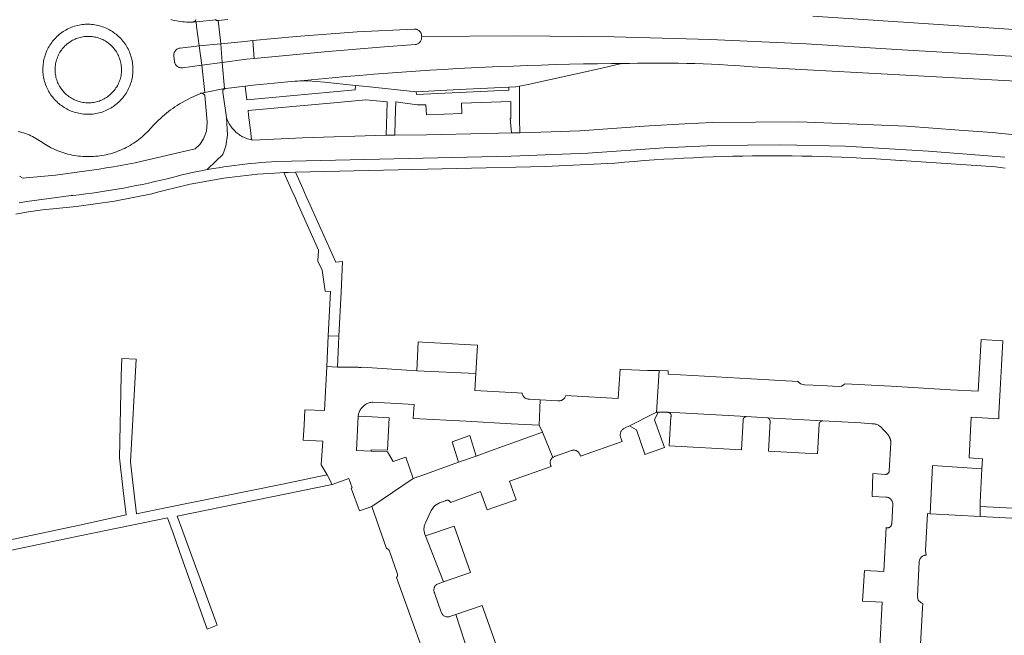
# Model space of a CAD drawing. Extents: x 146402 to 164798, y 455483 to 464134.
# Tile 297 of 575: x 158072 to 158214, y 460390 to 460479. Entities that reach past the tile are written whole.
import ezdxf

# ---------------------------------------------------------------- set-up
doc = ezdxf.new("R2010")
doc.units = 0
doc.header["$LTSCALE"] = 0.2
for name, color, linetype, lineweight in [('B-XX-VH-VERHARDING_ASFALT-GV', 252, 'CONTINUOUS', 18), ('B-XX-VH-VERHARDING_BETONSTRAATSTEEN-GV', 252, 'CONTINUOUS', 18), ('B-XX-VH-VERHARDING_STRAATBAKSTEEN-GV', 252, 'CONTINUOUS', 18), ('B-XX-VH-VERHARDING_TEGEL-GV', 252, 'CONTINUOUS', 18)]:
    doc.layers.add(name, color=color, linetype=linetype, lineweight=lineweight)

msp = doc.modelspace()

# ---------------------------------------------------------------- linework, layer by layer
at = {"layer": 'B-XX-VH-VERHARDING_ASFALT-GV'}
for points in [[(158236.15, 460476.08), (158186.199, 460479.408)], [(158071.786, 460462.811), (158072.057, 460462.745), (158072.325, 460462.67), (158072.591, 460462.588), (158072.855, 460462.499), (158073.116, 460462.401), (158073.374, 460462.297), (158073.629, 460462.185), (158073.881, 460462.065), (158074.129, 460461.939), (158074.374, 460461.805), (158074.614, 460461.665), (158074.85, 460461.517), (158075.082, 460461.363), (158075.31, 460461.203), (158075.481, 460461.075), (158076.471, 460460.502), (158077.512, 460460.026), (158077.8, 460459.915), (158078.091, 460459.812), (158078.384, 460459.716), (158078.68, 460459.628), (158078.978, 460459.548), (158079.278, 460459.475), (158079.579, 460459.411), (158079.883, 460459.354), (158080.187, 460459.304), (158080.493, 460459.263), (158080.8, 460459.23), (158081.107, 460459.205), (158081.415, 460459.188), (158081.724, 460459.178), (158082.032, 460459.177), (158082.341, 460459.184), (158082.649, 460459.198), (158082.957, 460459.221), (158083.264, 460459.252), (158083.57, 460459.291), (158083.875, 460459.337), (158084.179, 460459.391), (158084.481, 460459.454), (158084.781, 460459.524), (158085.08, 460459.602), (158085.376, 460459.687), (158085.67, 460459.78), (158085.962, 460459.881), (158086.251, 460459.99), (158086.537, 460460.106), (158086.82, 460460.229), (158087.099, 460460.359), (158087.376, 460460.497), (158087.648, 460460.642), (158087.917, 460460.793), (158088.181, 460460.952), (158088.442, 460461.118), (158088.698, 460461.29), (158088.949, 460461.469), (158089.196, 460461.654), (158089.438, 460461.845), (158089.675, 460462.043), (158089.906, 460462.247), (158090.012, 460462.344), (158090.492, 460462.815), (158090.945, 460463.312), (158091.2, 460463.596), (158091.461, 460463.875), (158091.728, 460464.148), (158092.001, 460464.415), (158092.279, 460464.677), (158092.562, 460464.933), (158092.851, 460465.182), (158093.145, 460465.426), (158093.444, 460465.663), (158093.748, 460465.894), (158094.057, 460466.119), (158094.37, 460466.337), (158094.688, 460466.549), (158095.01, 460466.754), (158095.303, 460466.932), (158096.647, 460467.657), (158098.047, 460468.267), (158098.105, 460468.286), (158098.166, 460468.297), (158098.213, 460468.3), (158098.694, 460468.395), (158098.227, 460472.321), (158095.45, 460471.959), (158095.36, 460471.952), (158095.27, 460471.954), (158095.181, 460471.963), (158095.093, 460471.98), (158095.006, 460472.006), (158094.922, 460472.038), (158094.842, 460472.078), (158094.765, 460472.125), (158094.693, 460472.179), (158094.625, 460472.238), (158094.564, 460472.304), (158094.508, 460472.375), (158094.459, 460472.45), (158094.417, 460472.529), (158094.382, 460472.612), (158094.354, 460472.698), (158094.334, 460472.786), (158094.325, 460472.85), (158094.225, 460473.699), (158094.219, 460473.788), (158094.222, 460473.877), (158094.232, 460473.965), (158094.25, 460474.052), (158094.276, 460474.137), (158094.309, 460474.219), (158094.35, 460474.298), (158094.398, 460474.374), (158094.452, 460474.444), (158094.512, 460474.509), (158094.578, 460474.569), (158094.649, 460474.622), (158094.725, 460474.669), (158094.804, 460474.709), (158094.887, 460474.742), (158094.972, 460474.767), (158095.059, 460474.784), (158095.114, 460474.791), (158097.861, 460475.13), (158097.503, 460477.88), (158097.411, 460478.589), (158097.062, 460478.558), (158097.001, 460478.544), (158096.938, 460478.538), (158096.929, 460478.538), (158096.64, 460478.53), (158096.351, 460478.53), (158096.062, 460478.537), (158095.774, 460478.553), (158095.486, 460478.577), (158095.198, 460478.608), (158094.912, 460478.648), (158094.627, 460478.696), (158094.344, 460478.751), (158094.062, 460478.814), (158093.782, 460478.885)], [(158097.398, 460478.902), (158097.378, 460478.843), (158097.35, 460478.786), (158097.316, 460478.734), (158097.275, 460478.686), (158097.228, 460478.644), (158097.177, 460478.609), (158097.121, 460478.58), (158097.062, 460478.558), (158097.411, 460478.589), (158100.256, 460478.839), (158100.205, 460478.877), (158100.16, 460478.92)], [(158101.993, 460478.917), (158100.621, 460478.766), (158100.709, 460477.958), (158100.983, 460475.429), (158104.441, 460475.76), (158105.571, 460475.868), (158111.822, 460476.467), (158120.6, 460477.13), (158128.794, 460477.531), (158128.878, 460477.534), (158128.967, 460477.529), (158129.057, 460477.517), (158129.144, 460477.496), (158129.23, 460477.468), (158129.313, 460477.432), (158129.392, 460477.389), (158129.467, 460477.34), (158129.537, 460477.284), (158129.602, 460477.222), (158129.662, 460477.154), (158129.715, 460477.081), (158129.762, 460477.004), (158129.801, 460476.923), (158129.833, 460476.839), (158129.858, 460476.752), (158129.874, 460476.664), (158129.883, 460476.574), (158129.884, 460476.484), (158129.887, 460476.461), (158143.743, 460476.558), (158157.587, 460476.412), (158171.427, 460476.025), (158185.257, 460475.397), (158199.075, 460474.527), (158268.141, 460470.517)], [(158268.141, 460470.517), (158199.075, 460474.527), (158185.257, 460475.397), (158171.427, 460476.025), (158157.587, 460476.412), (158143.743, 460476.558), (158129.887, 460476.461), (158129.889, 460476.438), (158129.894, 460476.346), (158129.89, 460476.254), (158129.878, 460476.163), (158129.858, 460476.073), (158129.831, 460475.985), (158129.796, 460475.9), (158129.754, 460475.818), (158129.705, 460475.74), (158129.649, 460475.667), (158129.588, 460475.599), (158129.52, 460475.536), (158129.448, 460475.48), (158129.37, 460475.43), (158129.289, 460475.387), (158129.204, 460475.352), (158129.117, 460475.323), (158129.027, 460475.303), (158128.936, 460475.29), (158123.941, 460474.926), (158116.438, 460474.287), (158105.797, 460473.295), (158104.694, 460473.192), (158101.184, 460472.719), (158101.504, 460468.962), (158101.601, 460468.981), (158101.701, 460468.989), (158104.475, 460469.312), (158105.65, 460469.449), (158108.653, 460469.756), (158111.659, 460470.027), (158111.997, 460470.048), (158112.334, 460470.076), (158112.977, 460470.14), (158114.983, 460470.334), (158116.988, 460470.52), (158118.995, 460470.698), (158121.002, 460470.868), (158123.01, 460471.03), (158125.018, 460471.185), (158127.027, 460471.331), (158129.037, 460471.469), (158131.047, 460471.6), (158133.058, 460471.722), (158135.069, 460471.836), (158137.081, 460471.942), (158139.093, 460472.041), (158141.105, 460472.131), (158143.118, 460472.213), (158145.131, 460472.288), (158147.144, 460472.354), (158149.158, 460472.412), (158151.171, 460472.463), (158153.185, 460472.505), (158155.199, 460472.539), (158157.214, 460472.566), (158159.228, 460472.584), (158159.83, 460472.6), (158160.976, 460472.622), (158162.156, 460472.637), (158163.336, 460472.643), (158164.516, 460472.642), (158165.696, 460472.633), (158166.876, 460472.615), (158168.055, 460472.59), (158169.235, 460472.557), (158170.414, 460472.516), (158171.593, 460472.466), (158172.771, 460472.409), (158173.95, 460472.344), (158175.127, 460472.271), (158176.304, 460472.189), (158177.481, 460472.1), (158230.55, 460469.24)], [(158071.939, 460452.545), (158073.069, 460452.721), (158076.257, 460453.173), (158079.454, 460453.562), (158079.699, 460453.589), (158080.613, 460453.695), (158081.526, 460453.809), (158082.438, 460453.931), (158083.349, 460454.06), (158084.259, 460454.198), (158085.167, 460454.343), (158086.075, 460454.497), (158086.981, 460454.658), (158087.885, 460454.827), (158088.788, 460455.004), (158089.689, 460455.189), (158090.589, 460455.382), (158091.487, 460455.582), (158092.383, 460455.791), (158093.278, 460456.006), (158094.17, 460456.23), (158095.061, 460456.462), (158095.363, 460456.534), (158096.112, 460456.709), (158096.863, 460456.875), (158097.616, 460457.034), (158098.371, 460457.184), (158099.021, 460457.308), (158100.331, 460458.55), (158101.248, 460459.467), (158101.706, 460460.671), (158101.936, 460462.333), (158101.807, 460464.786), (158101.255, 460468.456), (158101.293, 460468.747), (158101.505, 460468.95), (158101.601, 460468.981), (158101.504, 460468.962), (158098.694, 460468.395), (158098.213, 460468.3), (158098.227, 460468.3), (158098.288, 460468.295), (158098.348, 460468.282), (158098.406, 460468.262), (158098.46, 460468.234), (158098.511, 460468.199), (158098.557, 460468.158), (158098.597, 460468.112), (158098.63, 460468.06), (158098.657, 460468.005), (158098.672, 460467.96), (158099.009, 460464.169), (158099.017, 460464.073), (158098.9, 460462.864), (158098.478, 460461.725), (158097.961, 460460.943), (158097.299, 460460.278), (158089.676, 460458.506), (158088.642, 460458.298), (158087.606, 460458.098), (158086.569, 460457.906), (158085.53, 460457.721), (158084.49, 460457.545), (158083.449, 460457.376), (158082.406, 460457.215), (158081.362, 460457.063), (158080.317, 460456.918), (158079.272, 460456.781), (158078.225, 460456.652), (158077.177, 460456.53), (158076.128, 460456.417), (158075.078, 460456.312), (158074.028, 460456.215), (158072.977, 460456.126), (158072.514, 460456.089), (158072.011, 460456.373)], [(158214.841, 460462.354), (158213.431, 460462.513), (158212.017, 460462.642), (158207.264, 460462.992), (158199.7, 460463.55), (158184.183, 460464.207), (158171.71, 460464.1), (158167.79, 460463.895), (158162.642, 460463.625), (158152.674, 460462.912), (158148.553, 460462.736), (158144.036, 460462.621), (158142.825, 460462.59), (158139.091, 460462.499), (158130.587, 460462.293), (158126.03, 460462.25), (158124.787, 460462.252), (158112.724, 460461.861), (158105.6, 460461.562), (158105.499, 460461.578), (158105.398, 460461.596), (158105.212, 460461.636), (158105.024, 460461.684), (158104.838, 460461.74), (158104.655, 460461.804), (158104.474, 460461.875), (158104.297, 460461.954), (158104.123, 460462.039), (158103.953, 460462.132), (158103.786, 460462.232), (158103.624, 460462.339), (158103.466, 460462.452), (158103.314, 460462.571), (158103.166, 460462.697), (158103.024, 460462.829), (158102.887, 460462.966), (158102.756, 460463.109), (158102.631, 460463.258), (158102.512, 460463.411), (158102.399, 460463.569), (158102.294, 460463.732), (158102.195, 460463.899), (158102.103, 460464.069), (158102.018, 460464.244), (158101.94, 460464.422), (158101.87, 460464.602), (158101.807, 460464.786), (158101.936, 460462.333), (158101.706, 460460.671), (158101.248, 460459.467), (158100.331, 460458.55), (158099.021, 460457.308), (158099.127, 460457.327), (158099.884, 460457.462), (158100.643, 460457.589), (158101.403, 460457.709), (158102.165, 460457.82), (158102.927, 460457.923), (158103.691, 460458.019), (158104.455, 460458.106), (158105.22, 460458.186), (158105.986, 460458.257), (158106.753, 460458.321), (158107.521, 460458.377), (158108.289, 460458.424), (158109.057, 460458.464), (158142.781, 460459.261), (158153.803, 460459.657), (158164.814, 460460.458), (158172.017, 460460.782), (158181.578, 460460.891), (158190.857, 460460.663), (158202.846, 460459.981), (158213.857, 460459.112)], [(158137.257, 460385.785), (158134.801, 460393.283), (158133.967, 460393.003), (158133.929, 460392.991), (158133.843, 460392.969), (158133.755, 460392.955), (158133.667, 460392.949), (158133.578, 460392.951), (158133.49, 460392.961), (158133.403, 460392.979), (158133.318, 460393.004), (158133.236, 460393.038), (158133.157, 460393.078), (158133.082, 460393.125), (158133.012, 460393.179), (158132.946, 460393.239), (158132.887, 460393.305), (158132.833, 460393.376), (158132.786, 460393.451), (158132.747, 460393.53), (158132.714, 460393.613), (158131.741, 460396.429), (158131.734, 460396.444), (158131.702, 460396.524), (158131.677, 460396.607), (158131.66, 460396.691), (158131.65, 460396.777), (158131.649, 460396.864), (158131.656, 460396.95), (158131.671, 460397.035), (158131.693, 460397.119), (158131.723, 460397.199), (158131.761, 460397.277), (158131.805, 460397.352), (158131.856, 460397.421), (158131.914, 460397.486), (158131.977, 460397.545), (158132.045, 460397.598), (158132.118, 460397.644), (158132.195, 460397.684), (158132.275, 460397.716), (158133.025, 460397.978), (158130.466, 460404.602), (158130.458, 460404.618), (158130.402, 460404.735), (158130.354, 460404.855), (158130.313, 460404.978), (158130.279, 460405.104), (158130.254, 460405.231), (158130.236, 460405.359), (158130.227, 460405.488), (158130.225, 460405.618), (158130.231, 460405.747), (158130.246, 460405.876), (158130.268, 460406.004), (158130.298, 460406.13), (158130.336, 460406.254), (158130.381, 460406.376), (158130.434, 460406.494), (158131.283, 460408.254), (158131.749, 460408.932), (158132.44, 460409.379), (158133.308, 460409.669), (158133.33, 460409.681), (158133.387, 460409.708), (158133.448, 460409.728), (158133.511, 460409.74), (158133.574, 460409.744), (158133.638, 460409.739), (158133.7, 460409.727), (158133.761, 460409.707), (158133.818, 460409.68), (158133.872, 460409.646), (158133.921, 460409.605), (158133.965, 460409.559), (158134.002, 460409.507), (158134.033, 460409.451), (158134.056, 460409.392), (158134.196, 460409.444), (158138.372, 460410.985), (158139.31, 460408.34), (158141.4, 460409.08), (158143.48, 460409.82), (158142.56, 460412.47), (158148.545, 460414.611), (158148.52, 460414.65), (158148.479, 460414.727), (158148.445, 460414.807), (158148.418, 460414.89), (158148.399, 460414.976), (158148.387, 460415.062), (158148.384, 460415.15), (158148.389, 460415.237), (158148.401, 460415.324), (158148.422, 460415.409), (158148.45, 460415.491), (158148.486, 460415.571), (158148.528, 460415.648), (158148.578, 460415.72), (158148.634, 460415.787), (158148.696, 460415.849), (158148.763, 460415.905), (158147.28, 460419.52), (158139.82, 460416.85), (158137.738, 460416.104), (158135.194, 460415.193), (158130.58, 460413.54), (158128.69, 460412.89), (158122.72, 460408.83), (158124.811, 460402.808), (158124.82, 460402.807), (158124.829, 460402.806), (158124.838, 460402.804), (158124.847, 460402.803), (158124.856, 460402.801), (158124.864, 460402.799), (158124.873, 460402.797), (158124.882, 460402.795), (158124.891, 460402.792), (158124.899, 460402.79), (158124.908, 460402.787), (158124.917, 460402.784), (158124.925, 460402.781), (158124.934, 460402.778), (158124.942, 460402.775), (158124.95, 460402.771), (158124.959, 460402.768), (158124.967, 460402.764), (158124.975, 460402.76), (158124.983, 460402.756), (158124.991, 460402.752), (158124.999, 460402.748), (158125.007, 460402.743), (158125.015, 460402.739), (158125.023, 460402.734), (158125.03, 460402.729), (158125.038, 460402.724), (158125.045, 460402.719), (158125.052, 460402.714), (158125.06, 460402.709), (158125.067, 460402.703), (158125.074, 460402.698), (158125.081, 460402.692), (158125.088, 460402.686), (158125.095, 460402.68), (158125.101, 460402.674), (158125.108, 460402.668), (158125.114, 460402.661), (158125.121, 460402.655), (158125.127, 460402.648), (158125.133, 460402.642), (158125.139, 460402.635), (158125.145, 460402.628), (158125.15, 460402.621), (158125.156, 460402.614), (158125.162, 460402.607), (158125.167, 460402.6), (158125.172, 460402.592), (158125.177, 460402.585), (158125.182, 460402.577), (158125.187, 460402.57), (158125.192, 460402.562), (158125.196, 460402.554), (158125.201, 460402.546), (158125.205, 460402.538), (158125.209, 460402.53), (158125.213, 460402.522), (158125.217, 460402.514), (158125.221, 460402.506), (158125.225, 460402.498), (158125.228, 460402.489), (158125.231, 460402.481), (158125.234, 460402.472), (158125.238, 460402.464), (158125.24, 460402.455), (158125.243, 460402.447), (158125.246, 460402.438), (158125.248, 460402.429), (158125.25, 460402.42), (158125.252, 460402.412), (158125.254, 460402.403), (158125.256, 460402.394), (158126.42, 460399.126), (158126.422, 460399.115), (158126.423, 460399.105), (158126.424, 460399.094), (158126.425, 460399.084), (158126.426, 460399.073), (158126.426, 460399.063), (158126.427, 460399.052), (158126.427, 460399.041), (158126.427, 460399.031), (158126.427, 460399.02), (158126.427, 460399.01), (158126.426, 460398.999), (158126.425, 460398.988), (158126.424, 460398.978), (158126.424, 460398.967), (158126.422, 460398.957), (158126.421, 460398.946), (158126.419, 460398.936), (158126.417, 460398.925), (158126.415, 460398.915), (158126.413, 460398.904), (158126.411, 460398.894), (158126.408, 460398.884), (158126.405, 460398.874), (158126.403, 460398.863), (158126.396, 460398.843), (158126.393, 460398.833), (158126.389, 460398.823), (158126.385, 460398.813), (158126.381, 460398.803), (158126.377, 460398.793), (158126.373, 460398.784), (158126.369, 460398.774), (158126.364, 460398.765), (158126.359, 460398.755), (158126.354, 460398.746), (158126.349, 460398.736), (158126.344, 460398.727), (158126.338, 460398.718), (158126.333, 460398.709), (158126.327, 460398.7), (158126.321, 460398.691), (158126.315, 460398.683), (158126.309, 460398.674), (158126.302, 460398.666), (158126.296, 460398.657), (158126.289, 460398.649), (158126.282, 460398.641), (158126.275, 460398.633), (158126.268, 460398.625), (158128.41, 460392.65), (158129.9, 460388.52)]]:
    msp.add_lwpolyline(points, dxfattribs=at)
for points in [[(158081.705, 460478.223), (158081.932, 460478.224), (158082.159, 460478.216), (158082.386, 460478.201), (158082.613, 460478.178), (158082.838, 460478.146), (158083.062, 460478.107), (158083.284, 460478.06), (158083.505, 460478.005), (158083.724, 460477.942), (158083.94, 460477.872), (158084.154, 460477.794), (158084.365, 460477.709), (158084.572, 460477.617), (158084.777, 460477.517), (158084.977, 460477.41), (158085.174, 460477.295), (158085.367, 460477.175), (158085.555, 460477.047), (158085.739, 460476.913), (158085.919, 460476.773), (158086.093, 460476.628), (158086.263, 460476.476), (158086.427, 460476.318), (158086.585, 460476.155), (158086.738, 460475.986), (158086.884, 460475.812), (158087.024, 460475.633), (158087.158, 460475.449), (158087.285, 460475.261), (158087.406, 460475.068), (158087.52, 460474.871), (158087.626, 460474.67), (158087.726, 460474.466), (158087.819, 460474.258), (158087.903, 460474.047), (158087.981, 460473.833), (158088.051, 460473.617), (158088.113, 460473.398), (158088.168, 460473.177), (158088.215, 460472.954), (158088.254, 460472.73), (158088.285, 460472.505), (158088.308, 460472.279), (158088.323, 460472.052), (158088.33, 460471.824), (158088.329, 460471.597), (158088.32, 460471.37), (158088.303, 460471.143), (158088.278, 460470.917), (158088.246, 460470.692), (158088.205, 460470.468), (158088.157, 460470.245), (158088.1, 460470.025), (158088.036, 460469.807), (158087.965, 460469.591), (158087.885, 460469.378), (158087.799, 460469.167), (158087.705, 460468.96), (158087.604, 460468.756), (158087.495, 460468.556), (158087.38, 460468.36), (158087.258, 460468.168), (158087.129, 460467.981), (158086.994, 460467.798), (158086.852, 460467.62), (158086.705, 460467.447), (158086.551, 460467.28), (158086.391, 460467.117), (158086.226, 460466.961), (158086.055, 460466.811), (158085.88, 460466.666), (158085.699, 460466.528), (158085.513, 460466.396), (158085.323, 460466.271), (158085.129, 460466.153), (158084.931, 460466.042), (158084.729, 460465.937), (158084.523, 460465.84), (158084.314, 460465.75), (158084.102, 460465.668), (158083.887, 460465.593), (158083.67, 460465.525), (158083.451, 460465.466), (158083.229, 460465.414), (158083.006, 460465.37), (158082.782, 460465.333), (158082.556, 460465.305), (158082.329, 460465.285), (158082.102, 460465.272), (158081.875, 460465.268), (158081.647, 460465.271), (158081.42, 460465.283), (158081.194, 460465.302), (158080.968, 460465.33), (158080.743, 460465.365), (158080.52, 460465.409), (158080.298, 460465.46), (158080.078, 460465.519), (158079.861, 460465.585), (158079.646, 460465.659), (158079.434, 460465.741), (158079.224, 460465.83), (158079.018, 460465.927), (158078.816, 460466.03), (158078.617, 460466.141), (158078.422, 460466.259), (158078.232, 460466.383), (158078.046, 460466.514), (158077.931, 460466.6), (158077.871, 460466.646), (158077.694, 460466.788), (158077.522, 460466.937), (158077.355, 460467.092), (158077.194, 460467.252), (158077.038, 460467.418), (158076.889, 460467.589), (158076.745, 460467.766), (158076.608, 460467.947), (158076.477, 460468.133), (158076.353, 460468.324), (158076.236, 460468.519), (158076.125, 460468.718), (158076.022, 460468.92), (158075.926, 460469.126), (158075.837, 460469.336), (158075.756, 460469.548), (158075.682, 460469.763), (158075.615, 460469.981), (158075.557, 460470.201), (158075.506, 460470.422), (158075.463, 460470.646), (158075.428, 460470.871), (158075.401, 460471.096), (158075.381, 460471.323), (158075.37, 460471.55), (158075.367, 460471.778), (158075.372, 460472.005), (158075.384, 460472.232), (158075.405, 460472.459), (158075.434, 460472.684), (158075.47, 460472.909), (158075.515, 460473.132), (158075.567, 460473.353), (158075.627, 460473.573), (158075.695, 460473.79), (158075.77, 460474.005), (158075.853, 460474.216), (158075.943, 460474.425), (158076.04, 460474.631), (158076.145, 460474.833), (158076.257, 460475.031), (158076.375, 460475.225), (158076.501, 460475.415), (158076.632, 460475.6), (158076.771, 460475.781), (158076.915, 460475.956), (158077.066, 460476.126), (158077.223, 460476.291), (158077.385, 460476.451), (158077.553, 460476.604), (158077.726, 460476.752), (158077.904, 460476.893), (158078.087, 460477.028), (158078.275, 460477.157), (158078.467, 460477.279), (158078.663, 460477.394), (158078.863, 460477.502), (158079.067, 460477.603), (158079.274, 460477.696), (158079.485, 460477.783), (158079.698, 460477.862), (158079.914, 460477.933), (158080.133, 460477.997), (158080.353, 460478.053), (158080.575, 460478.101), (158080.799, 460478.141), (158081.024, 460478.174), (158081.25, 460478.198), (158081.477, 460478.215)], [(158100.312, 460478.808), (158100.256, 460478.839), (158097.411, 460478.589), (158097.503, 460477.88), (158097.861, 460475.13), (158100.983, 460475.429), (158100.709, 460477.958), (158100.621, 460478.766), (158100.558, 460478.758), (158100.495, 460478.759), (158100.432, 460478.767), (158100.37, 460478.784)], [(158101.184, 460472.719), (158100.983, 460475.429), (158097.861, 460475.13), (158098.227, 460472.321)], [(158101.504, 460468.962), (158101.184, 460472.719), (158098.227, 460472.321), (158098.694, 460468.395)]]:
    msp.add_lwpolyline(points, close=True, dxfattribs=at)
at = {"layer": 'B-XX-VH-VERHARDING_BETONSTRAATSTEEN-GV'}
for points in [[(158082.159, 460478.216), (158081.932, 460478.224), (158081.705, 460478.223), (158081.477, 460478.215), (158081.25, 460478.198), (158081.024, 460478.174), (158080.799, 460478.141), (158080.575, 460478.101), (158080.353, 460478.053), (158080.133, 460477.997), (158079.914, 460477.933), (158079.698, 460477.862), (158079.485, 460477.783), (158079.274, 460477.696), (158079.067, 460477.603), (158078.863, 460477.502), (158078.663, 460477.394), (158078.467, 460477.279), (158078.275, 460477.157), (158078.087, 460477.028), (158077.904, 460476.893), (158077.726, 460476.752), (158077.553, 460476.604), (158077.385, 460476.451), (158077.223, 460476.291), (158077.066, 460476.126), (158076.915, 460475.956), (158076.771, 460475.781), (158076.632, 460475.6), (158076.501, 460475.415), (158076.375, 460475.225), (158076.257, 460475.031), (158076.145, 460474.833), (158076.04, 460474.631), (158075.943, 460474.425), (158075.853, 460474.216), (158075.77, 460474.005), (158075.695, 460473.79), (158075.627, 460473.573), (158075.567, 460473.353), (158075.515, 460473.132), (158075.47, 460472.909), (158075.434, 460472.684), (158075.405, 460472.459), (158075.384, 460472.232), (158075.372, 460472.005), (158075.367, 460471.778), (158075.37, 460471.55), (158075.381, 460471.323), (158075.401, 460471.096), (158075.428, 460470.871), (158075.463, 460470.646), (158075.506, 460470.422), (158075.557, 460470.201), (158075.615, 460469.981), (158075.682, 460469.763), (158075.756, 460469.548), (158075.837, 460469.336), (158075.926, 460469.126), (158076.022, 460468.92), (158076.125, 460468.718), (158076.236, 460468.519), (158076.353, 460468.324), (158076.477, 460468.133), (158076.608, 460467.947), (158076.745, 460467.766), (158076.889, 460467.589), (158077.038, 460467.418), (158077.194, 460467.252), (158077.355, 460467.092), (158077.522, 460466.937), (158077.694, 460466.788), (158077.871, 460466.646), (158077.931, 460466.6), (158078.046, 460466.514), (158078.232, 460466.383), (158078.422, 460466.259), (158078.617, 460466.141), (158078.816, 460466.03), (158079.018, 460465.927), (158079.224, 460465.83), (158079.434, 460465.741), (158079.646, 460465.659), (158079.861, 460465.585), (158080.078, 460465.519), (158080.298, 460465.46), (158080.52, 460465.409), (158080.743, 460465.365), (158080.968, 460465.33), (158081.194, 460465.302), (158081.42, 460465.283), (158081.647, 460465.271), (158081.875, 460465.268), (158082.102, 460465.272), (158082.329, 460465.285), (158082.556, 460465.305), (158082.782, 460465.333), (158083.006, 460465.37), (158083.229, 460465.414), (158083.451, 460465.466), (158083.67, 460465.525), (158083.887, 460465.593), (158084.102, 460465.668), (158084.314, 460465.75), (158084.523, 460465.84), (158084.729, 460465.937), (158084.931, 460466.042), (158085.129, 460466.153), (158085.323, 460466.271), (158085.513, 460466.396), (158085.699, 460466.528), (158085.88, 460466.666), (158086.055, 460466.811), (158086.226, 460466.961), (158086.391, 460467.117), (158086.551, 460467.28), (158086.705, 460467.447), (158086.852, 460467.62), (158086.994, 460467.798), (158087.129, 460467.981), (158087.258, 460468.168), (158087.38, 460468.36), (158087.495, 460468.556), (158087.604, 460468.756), (158087.705, 460468.96), (158087.799, 460469.167), (158087.885, 460469.378), (158087.965, 460469.591), (158088.036, 460469.807), (158088.1, 460470.025), (158088.157, 460470.245), (158088.205, 460470.468), (158088.246, 460470.692), (158088.278, 460470.917), (158088.303, 460471.143), (158088.32, 460471.37), (158088.329, 460471.597), (158088.33, 460471.824), (158088.323, 460472.052), (158088.308, 460472.279), (158088.285, 460472.505), (158088.254, 460472.73), (158088.215, 460472.954), (158088.168, 460473.177), (158088.113, 460473.398), (158088.051, 460473.617), (158087.981, 460473.833), (158087.903, 460474.047), (158087.819, 460474.258), (158087.726, 460474.466), (158087.626, 460474.67), (158087.52, 460474.871), (158087.406, 460475.068), (158087.285, 460475.261), (158087.158, 460475.449), (158087.024, 460475.633), (158086.884, 460475.812), (158086.738, 460475.986), (158086.585, 460476.155), (158086.427, 460476.318), (158086.263, 460476.476), (158086.093, 460476.628), (158085.919, 460476.773), (158085.739, 460476.913), (158085.555, 460477.047), (158085.367, 460477.175), (158085.174, 460477.295), (158084.977, 460477.41), (158084.777, 460477.517), (158084.572, 460477.617), (158084.365, 460477.709), (158084.154, 460477.794), (158083.94, 460477.872), (158083.724, 460477.942), (158083.505, 460478.005), (158083.284, 460478.06), (158083.062, 460478.107), (158082.838, 460478.146), (158082.613, 460478.178), (158082.386, 460478.201)], [(158081.697, 460476.481), (158081.892, 460476.485), (158082.088, 460476.482), (158082.283, 460476.47), (158082.477, 460476.451), (158082.671, 460476.423), (158082.863, 460476.388), (158083.054, 460476.345), (158083.243, 460476.294), (158083.429, 460476.236), (158083.613, 460476.169), (158083.795, 460476.096), (158083.973, 460476.015), (158084.147, 460475.927), (158084.318, 460475.831), (158084.485, 460475.729), (158084.647, 460475.62), (158084.805, 460475.505), (158084.932, 460475.402), (158085.081, 460475.275), (158085.224, 460475.142), (158085.362, 460475.004), (158085.495, 460474.86), (158085.621, 460474.71), (158085.741, 460474.556), (158085.854, 460474.397), (158085.961, 460474.233), (158086.062, 460474.065), (158086.155, 460473.894), (158086.241, 460473.718), (158086.32, 460473.539), (158086.391, 460473.357), (158086.455, 460473.172), (158086.512, 460472.985), (158086.56, 460472.796), (158086.601, 460472.605), (158086.634, 460472.412), (158086.659, 460472.218), (158086.677, 460472.023), (158086.686, 460471.828), (158086.687, 460471.632), (158086.68, 460471.437), (158086.665, 460471.242), (158086.643, 460471.048), (158086.612, 460470.855), (158086.573, 460470.663), (158086.527, 460470.473), (158086.473, 460470.285), (158086.411, 460470.1), (158086.342, 460469.917), (158086.265, 460469.737), (158086.181, 460469.56), (158086.09, 460469.387), (158085.992, 460469.218), (158085.887, 460469.053), (158085.775, 460468.893), (158085.657, 460468.737), (158085.533, 460468.586), (158085.402, 460468.44), (158085.266, 460468.3), (158085.124, 460468.166), (158084.977, 460468.037), (158084.825, 460467.915), (158084.667, 460467.799), (158084.505, 460467.689), (158084.339, 460467.586), (158084.169, 460467.49), (158083.995, 460467.401), (158083.817, 460467.32), (158083.636, 460467.245), (158083.453, 460467.178), (158083.266, 460467.119), (158083.078, 460467.067), (158082.887, 460467.023), (158082.695, 460466.987), (158082.501, 460466.959), (158082.307, 460466.939), (158082.112, 460466.926), (158081.916, 460466.922), (158081.721, 460466.926), (158081.526, 460466.937), (158081.331, 460466.957), (158081.138, 460466.984), (158080.946, 460467.02), (158080.755, 460467.063), (158080.566, 460467.114), (158080.38, 460467.173), (158080.196, 460467.239), (158080.015, 460467.313), (158079.837, 460467.394), (158079.662, 460467.483), (158079.492, 460467.578), (158079.325, 460467.68), (158079.163, 460467.789), (158079.005, 460467.905), (158078.883, 460468.001), (158078.734, 460468.128), (158078.591, 460468.26), (158078.453, 460468.399), (158078.32, 460468.543), (158078.194, 460468.692), (158078.074, 460468.846), (158077.96, 460469.005), (158077.853, 460469.169), (158077.753, 460469.337), (158077.659, 460469.509), (158077.573, 460469.684), (158077.494, 460469.863), (158077.422, 460470.045), (158077.358, 460470.23), (158077.302, 460470.417), (158077.253, 460470.606), (158077.212, 460470.797), (158077.179, 460470.99), (158077.153, 460471.184), (158077.136, 460471.379), (158077.127, 460471.574), (158077.125, 460471.77), (158077.132, 460471.965), (158077.146, 460472.16), (158077.169, 460472.354), (158077.2, 460472.547), (158077.238, 460472.739), (158077.284, 460472.929), (158077.338, 460473.117), (158077.4, 460473.303), (158077.469, 460473.486), (158077.545, 460473.666), (158077.629, 460473.842), (158077.72, 460474.015), (158077.818, 460474.185), (158077.923, 460474.35), (158078.034, 460474.51), (158078.152, 460474.666), (158078.277, 460474.817), (158078.407, 460474.963), (158078.543, 460475.103), (158078.685, 460475.238), (158078.832, 460475.367), (158078.985, 460475.489), (158079.142, 460475.606), (158079.304, 460475.715), (158079.47, 460475.818), (158079.64, 460475.915), (158079.814, 460476.004), (158079.992, 460476.086), (158080.172, 460476.16), (158080.356, 460476.227), (158080.542, 460476.287), (158080.731, 460476.339), (158080.921, 460476.383), (158081.114, 460476.419), (158081.307, 460476.448), (158081.501, 460476.468)], [(158098.227, 460472.321), (158097.861, 460475.13), (158095.114, 460474.791), (158095.059, 460474.784), (158094.972, 460474.767), (158094.887, 460474.742), (158094.804, 460474.709), (158094.725, 460474.669), (158094.649, 460474.622), (158094.578, 460474.569), (158094.512, 460474.509), (158094.452, 460474.444), (158094.398, 460474.374), (158094.35, 460474.298), (158094.309, 460474.219), (158094.276, 460474.137), (158094.25, 460474.052), (158094.232, 460473.965), (158094.222, 460473.877), (158094.219, 460473.788), (158094.225, 460473.699), (158094.325, 460472.85), (158094.334, 460472.786), (158094.354, 460472.698), (158094.382, 460472.612), (158094.417, 460472.529), (158094.459, 460472.45), (158094.508, 460472.375), (158094.564, 460472.304), (158094.625, 460472.238), (158094.693, 460472.179), (158094.765, 460472.125), (158094.842, 460472.078), (158094.922, 460472.038), (158095.006, 460472.006), (158095.093, 460471.98), (158095.181, 460471.963), (158095.27, 460471.954), (158095.36, 460471.952), (158095.45, 460471.959)], [(158158.52, 460472.511), (158159.228, 460472.584), (158157.214, 460472.566), (158155.199, 460472.539), (158153.185, 460472.505), (158151.171, 460472.463), (158149.158, 460472.412), (158147.144, 460472.354), (158145.131, 460472.288), (158143.118, 460472.213), (158141.105, 460472.131), (158139.093, 460472.041), (158137.081, 460471.942), (158135.069, 460471.836), (158133.058, 460471.722), (158131.047, 460471.6), (158129.037, 460471.469), (158127.027, 460471.331), (158125.018, 460471.185), (158123.01, 460471.03), (158121.002, 460470.868), (158118.995, 460470.698), (158116.988, 460470.52), (158114.983, 460470.334), (158112.977, 460470.14), (158112.334, 460470.076), (158113.523, 460470.094), (158114.71, 460470.009), (158115.9, 460469.89), (158120.37, 460469.42), (158121.974, 460469.246), (158129.108, 460468.506), (158129.112, 460468.506), (158135.273, 460468.813), (158142.44, 460469.16), (158143.459, 460469.227), (158143.963, 460469.339), (158144.985, 460469.522), (158155.62, 460471.87), (158157.82, 460472.379)], [(158142.449, 460468.751), (158142.44, 460469.16), (158135.273, 460468.813), (158129.112, 460468.506), (158129.126, 460468.095), (158135.276, 460468.391)], [(158130.031, 460432.504), (158129.41, 460432.55), (158129.18, 460428.35), (158137.705, 460427.959), (158137.95, 460432.05), (158136.96, 460432.11), (158133.49, 460432.307)], [(158117.755, 460428.908), (158116.23, 460428.99), (158115.92, 460422.63), (158113.07, 460422.76), (158112.96, 460420.56), (158112.85, 460418.36), (158115.67, 460418.22), (158115.45, 460414.85), (158116.267, 460413.376), (158117.03, 460412), (158119.43, 460412.88), (158119.9, 460411.54), (158119.76, 460411.48), (158120.94, 460408.21), (158122.72, 460408.83), (158128.69, 460412.89), (158127.61, 460415.94), (158125.79, 460415.31), (158124.99, 460416.68), (158122.61, 460416.78), (158120.535, 460416.88), (158120.768, 460421.85), (158120.773, 460421.897), (158120.794, 460422.029), (158120.823, 460422.16), (158120.859, 460422.289), (158120.903, 460422.416), (158120.955, 460422.54), (158121.014, 460422.66), (158121.08, 460422.777), (158121.152, 460422.889), (158121.232, 460422.997), (158121.317, 460423.101), (158121.409, 460423.198), (158121.506, 460423.291), (158121.609, 460423.377), (158121.716, 460423.457), (158121.829, 460423.53), (158121.945, 460423.597), (158122.065, 460423.656), (158122.188, 460423.708), (158122.315, 460423.753), (158122.444, 460423.79), (158122.574, 460423.82), (158122.707, 460423.841), (158122.84, 460423.855), (158128.8, 460423.52), (158128.69, 460421.52), (158136.292, 460421.104), (158142.753, 460420.751), (158146.8, 460420.53), (158146.965, 460424.209), (158145.419, 460424.303), (158145.394, 460424.301), (158145.305, 460424.297), (158145.216, 460424.302), (158145.128, 460424.315), (158145.041, 460424.335), (158144.957, 460424.363), (158144.876, 460424.399), (158144.798, 460424.442), (158144.724, 460424.491), (158144.655, 460424.547), (158144.591, 460424.609), (158144.533, 460424.677), (158144.481, 460424.749), (158144.436, 460424.826), (158144.398, 460424.907), (158144.368, 460424.99), (158144.345, 460425.076), (158144.33, 460425.164), (158143.7, 460425.2), (158137.56, 460425.55), (158137.705, 460427.959), (158129.18, 460428.35), (158121.307, 460428.887), (158121.259, 460428.874), (158121.161, 460428.856), (158121.062, 460428.847), (158120.962, 460428.845), (158120.863, 460428.851), (158120.764, 460428.865)], [(158158.96, 460428.57), (158158.45, 460428.6), (158158.18, 460424.4), (158151.41, 460424.77), (158150.627, 460424.829), (158150.608, 460424.729), (158150.5, 460424.5), (158150.484, 460424.476), (158150.431, 460424.405), (158150.372, 460424.338), (158150.306, 460424.277), (158150.236, 460424.222), (158150.161, 460424.174), (158150.082, 460424.132), (158149.999, 460424.098), (158149.914, 460424.071), (158149.826, 460424.052), (158149.738, 460424.041), (158149.649, 460424.038), (158149.559, 460424.043), (158149.471, 460424.056), (158146.965, 460424.209), (158146.8, 460420.53), (158147.28, 460419.52), (158148.763, 460415.905), (158148.835, 460415.954), (158148.911, 460415.997), (158148.991, 460416.032), (158149.074, 460416.06), (158149.159, 460416.081), (158151.448, 460416.882), (158151.508, 460416.901), (158151.594, 460416.921), (158151.681, 460416.933), (158151.769, 460416.937), (158151.857, 460416.933), (158151.945, 460416.921), (158152.031, 460416.902), (158152.114, 460416.874), (158152.195, 460416.839), (158152.273, 460416.797), (158152.346, 460416.748), (158152.415, 460416.693), (158152.478, 460416.632), (158152.535, 460416.565), (158152.586, 460416.493), (158152.631, 460416.417), (158152.668, 460416.337), (158152.698, 460416.254), (158152.72, 460416.169), (158152.735, 460416.082), (158158.76, 460418.21), (158158.561, 460418.74), (158158.535, 460418.808), (158158.509, 460418.895), (158158.49, 460418.984), (158158.48, 460419.075), (158158.477, 460419.166), (158158.483, 460419.258), (158158.496, 460419.348), (158158.517, 460419.437), (158158.546, 460419.523), (158158.582, 460419.607), (158158.626, 460419.687), (158158.676, 460419.764), (158158.733, 460419.835), (158158.796, 460419.901), (158158.865, 460419.962), (158158.938, 460420.016), (158159.016, 460420.063), (158159.098, 460420.104), (158159.183, 460420.137), (158159.822, 460420.459), (158163.52, 460422.319), (158163.619, 460422.346), (158163.718, 460422.369), (158164.097, 460428.387), (158162.39, 460428.4)], [(158122.777, 460421.728), (158120.768, 460421.85), (158120.535, 460416.88), (158122.61, 460416.78), (158122.616, 460416.979), (158124.98, 460416.92), (158125.22, 460421.58)], [(158163.39, 460421.33), (158163.917, 460422.403), (158163.817, 460422.388), (158163.718, 460422.369), (158163.619, 460422.346), (158163.52, 460422.319), (158159.822, 460420.459), (158160.83, 460419.86), (158162.01, 460416.37), (158162.022, 460416.337), (158164.85, 460417.34)], [(158176.587, 460421.767), (158165.32, 460422.391), (158165.382, 460422.386), (158165.444, 460422.372), (158165.504, 460422.351), (158165.561, 460422.323), (158165.613, 460422.287), (158165.661, 460422.246), (158165.704, 460422.198), (158165.74, 460422.146), (158165.769, 460422.089), (158165.791, 460422.03), (158165.805, 460421.968), (158165.812, 460421.905), (158165.81, 460421.841), (158165.8, 460421.778), (158165.783, 460421.717), (158165.531, 460417.553), (158175.93, 460417), (158176.175, 460421.23), (158176.174, 460421.238), (158176.174, 460421.247), (158176.173, 460421.255), (158176.172, 460421.264), (158176.172, 460421.272), (158176.172, 460421.281), (158176.172, 460421.289), (158176.172, 460421.298), (158176.173, 460421.306), (158176.173, 460421.315), (158176.174, 460421.323), (158176.174, 460421.332), (158176.175, 460421.34), (158176.177, 460421.349), (158176.178, 460421.357), (158176.179, 460421.365), (158176.181, 460421.374), (158176.182, 460421.382), (158176.184, 460421.39), (158176.186, 460421.399), (158176.188, 460421.407), (158176.19, 460421.415), (158176.192, 460421.423), (158176.195, 460421.431), (158176.198, 460421.44), (158176.201, 460421.448), (158176.203, 460421.455), (158176.206, 460421.463), (158176.21, 460421.471), (158176.213, 460421.479), (158176.216, 460421.487), (158176.22, 460421.495), (158176.224, 460421.502), (158176.228, 460421.51), (158176.232, 460421.517), (158176.236, 460421.525), (158176.24, 460421.532), (158176.244, 460421.539), (158176.249, 460421.547), (158176.253, 460421.554), (158176.258, 460421.561), (158176.263, 460421.568), (158176.268, 460421.574), (158176.273, 460421.581), (158176.278, 460421.588), (158176.284, 460421.595), (158176.289, 460421.601), (158176.295, 460421.608), (158176.301, 460421.614), (158176.306, 460421.62), (158176.312, 460421.626), (158176.318, 460421.632), (158176.324, 460421.638), (158176.33, 460421.644), (158176.337, 460421.65), (158176.343, 460421.655), (158176.35, 460421.661), (158176.356, 460421.666), (158176.363, 460421.671), (158176.37, 460421.676), (158176.377, 460421.681), (158176.384, 460421.686), (158176.391, 460421.691), (158176.398, 460421.696), (158176.405, 460421.7), (158176.412, 460421.705), (158176.42, 460421.709), (158176.427, 460421.713), (158176.434, 460421.717), (158176.442, 460421.721), (158176.45, 460421.725), (158176.457, 460421.728), (158176.465, 460421.732), (158176.473, 460421.735), (158176.481, 460421.738), (158176.489, 460421.741), (158176.497, 460421.744), (158176.505, 460421.747), (158176.513, 460421.75), (158176.521, 460421.752), (158176.529, 460421.754), (158176.537, 460421.757), (158176.545, 460421.759), (158176.554, 460421.761), (158176.562, 460421.762)], [(158187.602, 460421.161), (158179.698, 460421.606), (158179.709, 460421.6), (158179.72, 460421.594), (158179.73, 460421.587), (158179.741, 460421.58), (158179.751, 460421.574), (158179.762, 460421.567), (158179.772, 460421.559), (158179.782, 460421.552), (158179.792, 460421.544), (158179.802, 460421.537), (158179.811, 460421.529), (158179.821, 460421.521), (158179.83, 460421.512), (158179.839, 460421.504), (158179.849, 460421.495), (158179.858, 460421.487), (158179.866, 460421.478), (158179.875, 460421.469), (158179.883, 460421.46), (158179.892, 460421.45), (158179.9, 460421.441), (158179.908, 460421.431), (158179.916, 460421.422), (158179.923, 460421.412), (158179.931, 460421.402), (158179.938, 460421.392), (158179.945, 460421.381), (158179.952, 460421.371), (158179.959, 460421.36), (158179.965, 460421.35), (158179.972, 460421.339), (158179.978, 460421.328), (158179.984, 460421.317), (158179.99, 460421.306), (158179.995, 460421.295), (158180.001, 460421.284), (158180.006, 460421.273), (158180.011, 460421.261), (158180.016, 460421.249), (158180.021, 460421.238), (158180.025, 460421.226), (158180.029, 460421.214), (158180.033, 460421.203), (158180.037, 460421.191), (158180.041, 460421.179), (158180.044, 460421.167), (158180.047, 460421.155), (158180.05, 460421.143), (158180.053, 460421.13), (158180.055, 460421.118), (158180.058, 460421.106), (158180.06, 460421.094), (158180.062, 460421.081), (158180.063, 460421.069), (158180.065, 460421.056), (158180.066, 460421.044), (158179.82, 460416.79), (158186.87, 460416.41), (158187.096, 460420.673), (158187.097, 460420.682), (158187.098, 460420.691), (158187.099, 460420.7), (158187.1, 460420.709), (158187.101, 460420.718), (158187.103, 460420.727), (158187.104, 460420.736), (158187.106, 460420.745), (158187.108, 460420.754), (158187.11, 460420.763), (158187.113, 460420.772), (158187.115, 460420.781), (158187.118, 460420.79), (158187.12, 460420.799), (158187.123, 460420.807), (158187.126, 460420.816), (158187.13, 460420.824), (158187.133, 460420.833), (158187.137, 460420.841), (158187.14, 460420.85), (158187.144, 460420.858), (158187.148, 460420.866), (158187.152, 460420.875), (158187.156, 460420.883), (158187.161, 460420.891), (158187.165, 460420.899), (158187.17, 460420.907), (158187.175, 460420.914), (158187.18, 460420.922), (158187.185, 460420.93), (158187.19, 460420.937), (158187.195, 460420.945), (158187.201, 460420.952), (158187.206, 460420.959), (158187.212, 460420.966), (158187.218, 460420.973), (158187.224, 460420.981), (158187.23, 460420.987), (158187.236, 460420.994), (158187.242, 460421.001), (158187.249, 460421.007), (158187.255, 460421.014), (158187.262, 460421.02), (158187.269, 460421.026), (158187.276, 460421.032), (158187.282, 460421.038), (158187.29, 460421.044), (158187.297, 460421.05), (158187.304, 460421.055), (158187.311, 460421.061), (158187.319, 460421.066), (158187.326, 460421.071), (158187.334, 460421.076), (158187.342, 460421.081), (158187.35, 460421.086), (158187.358, 460421.09), (158187.365, 460421.095), (158187.374, 460421.099), (158187.382, 460421.104), (158187.39, 460421.108), (158187.398, 460421.111), (158187.407, 460421.115), (158187.415, 460421.119), (158187.423, 460421.122), (158187.432, 460421.126), (158187.44, 460421.129), (158187.449, 460421.132), (158187.458, 460421.135), (158187.467, 460421.137), (158187.475, 460421.14), (158187.484, 460421.142), (158187.493, 460421.145), (158187.502, 460421.147), (158187.511, 460421.149), (158187.52, 460421.151), (158187.529, 460421.152), (158187.538, 460421.154), (158187.547, 460421.155), (158187.556, 460421.156), (158187.565, 460421.157), (158187.574, 460421.158), (158187.583, 460421.159), (158187.593, 460421.159)], [(158210.552, 460414.278), (158203.408, 460414.758), (158203.105, 460407.79), (158210.269, 460407.395), (158210.27, 460408.841), (158210.27, 460409.04), (158210.292, 460409.439)], [(158136.9, 460399.32), (158134.58, 460406.03), (158130.466, 460404.602), (158133.025, 460397.978)], [(158141.226, 460387.16), (158138.61, 460394.6), (158134.801, 460393.283), (158137.257, 460385.785), (158137.82, 460385.98)]]:
    msp.add_lwpolyline(points, close=True, dxfattribs=at)
msp.add_lwpolyline([(158201.66, 460388.1), (158201.99, 460394.2), (158202.026, 460394.872), (158201.779, 460394.964), (158201.383, 460395.358), (158201.257, 460395.902), (158201.509, 460400.875), (158201.51, 460400.895), (158201.52, 460400.984), (158201.537, 460401.071), (158201.562, 460401.157), (158201.595, 460401.24), (158201.635, 460401.32), (158201.682, 460401.396), (158201.736, 460401.467), (158201.796, 460401.533), (158201.861, 460401.594), (158201.932, 460401.649), (158202.007, 460401.697), (158202.087, 460401.738), (158202.169, 460401.772), (158202.255, 460401.798), (158202.342, 460401.817), (158202.431, 460401.827), (158202.52, 460401.83), (158202.44, 460402.51), (158202.73, 460407.81), (158203.105, 460407.79), (158203.408, 460414.758), (158210.552, 460414.278), (158210.63, 460415.7), (158208.7, 460415.83), (158209, 460421.69), (158212.98, 460421.43), (158212.992, 460422.19), (158213.181, 460425.649), (158213.37, 460429.12), (158213.54, 460432.68), (158210.41, 460432.88), (158210.01, 460425.43), (158206.03, 460425.64), (158197.5, 460426.13), (158191.81, 460426.44), (158190.776, 460426.496), (158190.712, 460426.389), (158190.318, 460426.137), (158189.85, 460426.121), (158187.439, 460426.241), (158184.98, 460426.364), (158184.444, 460426.468), (158184.049, 460426.845), (158183.24, 460426.89), (158177.34, 460427.22), (158168.95, 460427.68), (158165.372, 460427.881), (158165.399, 460428.377), (158164.097, 460428.387), (158163.718, 460422.369), (158163.817, 460422.388), (158163.917, 460422.403), (158164.098, 460422.418), (158164.28, 460422.42), (158164.99, 460422.4), (158165.32, 460422.391), (158176.587, 460421.767), (158179.698, 460421.606), (158187.602, 460421.161), (158187.62, 460421.16), (158193.09, 460420.86), (158194.703, 460420.744), (158194.712, 460420.744), (158194.834, 460420.744), (158194.955, 460420.735), (158195.076, 460420.718), (158195.195, 460420.694), (158195.312, 460420.661), (158195.427, 460420.621), (158195.539, 460420.574), (158195.647, 460420.519), (158195.752, 460420.457), (158195.852, 460420.389), (158195.948, 460420.314), (158196.039, 460420.233), (158196.124, 460420.146), (158196.203, 460420.054), (158196.793, 460419.42), (158196.819, 460419.395), (158196.845, 460419.369), (158196.87, 460419.343), (158196.895, 460419.316), (158196.92, 460419.289), (158196.944, 460419.262), (158196.967, 460419.234), (158196.99, 460419.205), (158197.013, 460419.177), (158197.035, 460419.148), (158197.056, 460419.118), (158197.077, 460419.088), (158197.098, 460419.058), (158197.118, 460419.027), (158197.137, 460418.997), (158197.156, 460418.965), (158197.174, 460418.934), (158197.192, 460418.902), (158197.209, 460418.87), (158197.225, 460418.837), (158197.241, 460418.804), (158197.257, 460418.771), (158197.272, 460418.738), (158197.286, 460418.705), (158197.3, 460418.671), (158197.313, 460418.637), (158197.325, 460418.602), (158197.337, 460418.568), (158197.348, 460418.533), (158197.359, 460418.498), (158197.369, 460418.463), (158197.379, 460418.428), (158197.387, 460418.393), (158197.396, 460418.357), (158197.403, 460418.321), (158197.41, 460418.286), (158197.416, 460418.25), (158197.422, 460418.214), (158197.427, 460418.178), (158197.432, 460418.141), (158197.435, 460418.105), (158197.439, 460418.069), (158197.441, 460418.032), (158197.443, 460417.996), (158197.194, 460413.956), (158197.189, 460413.911), (158197.176, 460413.847), (158197.155, 460413.786), (158197.126, 460413.728), (158197.091, 460413.674), (158197.049, 460413.625), (158197.001, 460413.581), (158196.949, 460413.543), (158196.892, 460413.513), (158196.832, 460413.489), (158196.769, 460413.473), (158196.705, 460413.465), (158196.64, 460413.465), (158194.857, 460413.57), (158194.72, 460410.3), (158196.728, 460410.172), (158196.814, 460410.169), (158196.901, 460410.159), (158196.987, 460410.14), (158197.071, 460410.114), (158197.152, 460410.08), (158197.229, 460410.039), (158197.303, 460409.991), (158197.372, 460409.936), (158197.435, 460409.876), (158197.493, 460409.81), (158197.545, 460409.739), (158197.59, 460409.663), (158197.628, 460409.584), (158197.658, 460409.502), (158197.681, 460409.417), (158197.696, 460409.33), (158197.704, 460409.243), (158197.703, 460409.155), (158197.558, 460406.366), (158197.557, 460406.347), (158197.549, 460406.277), (158197.532, 460406.209), (158197.508, 460406.143), (158197.477, 460406.08), (158197.439, 460406.021), (158197.394, 460405.967), (158197.343, 460405.918), (158197.288, 460405.876), (158197.227, 460405.84), (158197.163, 460405.811), (158197.096, 460405.789), (158197.028, 460405.776), (158196.958, 460405.77), (158196.887, 460405.772), (158196.818, 460405.782), (158196.75, 460405.8), (158196.4, 460399.51), (158193.62, 460399.61), (158193.485, 460397.399), (158193.35, 460395.2), (158196.17, 460395.05), (158195.84, 460388.64)], dxfattribs=at)
at = {"layer": 'B-XX-VH-VERHARDING_STRAATBAKSTEEN-GV'}
msp.add_lwpolyline([(158128.967, 460477.529), (158128.878, 460477.534), (158128.794, 460477.531), (158120.6, 460477.13), (158111.822, 460476.467), (158105.571, 460475.868), (158105.797, 460473.295), (158116.438, 460474.287), (158123.941, 460474.926), (158128.936, 460475.29), (158129.027, 460475.303), (158129.117, 460475.323), (158129.204, 460475.352), (158129.289, 460475.387), (158129.37, 460475.43), (158129.448, 460475.48), (158129.52, 460475.536), (158129.588, 460475.599), (158129.649, 460475.667), (158129.705, 460475.74), (158129.754, 460475.818), (158129.796, 460475.9), (158129.831, 460475.985), (158129.858, 460476.073), (158129.878, 460476.163), (158129.89, 460476.254), (158129.894, 460476.346), (158129.889, 460476.438), (158129.887, 460476.461), (158129.884, 460476.484), (158129.883, 460476.574), (158129.874, 460476.664), (158129.858, 460476.752), (158129.833, 460476.839), (158129.801, 460476.923), (158129.762, 460477.004), (158129.715, 460477.081), (158129.662, 460477.154), (158129.602, 460477.222), (158129.537, 460477.284), (158129.467, 460477.34), (158129.392, 460477.389), (158129.313, 460477.432), (158129.23, 460477.468), (158129.144, 460477.496), (158129.057, 460477.517)], close=True, dxfattribs=at)
at = {"layer": 'B-XX-VH-VERHARDING_TEGEL-GV'}
for points in [[(158100.16, 460478.92), (158100.205, 460478.877), (158100.256, 460478.839), (158100.312, 460478.808), (158100.37, 460478.784), (158100.432, 460478.767), (158100.495, 460478.759), (158100.558, 460478.758), (158100.621, 460478.766), (158101.993, 460478.917)], [(158213.857, 460459.112), (158202.846, 460459.981), (158190.857, 460460.663), (158181.578, 460460.891), (158172.017, 460460.782), (158164.814, 460460.458), (158153.803, 460459.657), (158142.781, 460459.261), (158109.057, 460458.464), (158108.289, 460458.424), (158107.521, 460458.377), (158106.753, 460458.321), (158105.986, 460458.257), (158105.22, 460458.186), (158104.455, 460458.106), (158103.691, 460458.019), (158102.927, 460457.923), (158102.165, 460457.82), (158101.403, 460457.709), (158100.643, 460457.589), (158099.884, 460457.462), (158099.127, 460457.327), (158099.021, 460457.308), (158098.371, 460457.184), (158097.616, 460457.034), (158096.863, 460456.875), (158096.112, 460456.709), (158095.363, 460456.534), (158095.061, 460456.462), (158094.17, 460456.23), (158093.278, 460456.006), (158092.383, 460455.791), (158091.487, 460455.582), (158090.589, 460455.382), (158089.689, 460455.189), (158088.788, 460455.004), (158087.885, 460454.827), (158086.981, 460454.658), (158086.075, 460454.497), (158085.167, 460454.343), (158084.259, 460454.198), (158083.349, 460454.06), (158082.438, 460453.931), (158081.526, 460453.809), (158080.613, 460453.695), (158079.699, 460453.589), (158079.454, 460453.562), (158076.257, 460453.173), (158073.069, 460452.721), (158071.939, 460452.545)], [(158071.487, 460450.9), (158072.733, 460451.117), (158073.317, 460451.216), (158074.323, 460451.382), (158075.33, 460451.543), (158080.216, 460452.007), (158085.662, 460452.775), (158091.059, 460453.833), (158091.843, 460454.051), (158092.63, 460454.261), (158093.419, 460454.464), (158094.209, 460454.659), (158095.002, 460454.846), (158095.796, 460455.025), (158096.592, 460455.196), (158097.39, 460455.36), (158098.189, 460455.516), (158098.99, 460455.663), (158099.792, 460455.804), (158100.595, 460455.936), (158101.4, 460456.06), (158102.206, 460456.176), (158103.013, 460456.284), (158103.821, 460456.385), (158104.63, 460456.477), (158105.44, 460456.562), (158106.251, 460456.639), (158107.062, 460456.707), (158107.874, 460456.768), (158108.686, 460456.82), (158109.499, 460456.865), (158110.054, 460456.891), (158110.357, 460456.904), (158110.661, 460456.915), (158111.715, 460456.94), (158134.936, 460457.484), (158147.685, 460457.763), (158157.677, 460458.251), (158159.092, 460458.376), (158160.507, 460458.493), (158161.923, 460458.602), (158163.34, 460458.703), (158164.757, 460458.796), (158166.174, 460458.881), (158167.592, 460458.958), (158169.011, 460459.027), (158170.43, 460459.088), (158171.849, 460459.141), (158173.268, 460459.186), (158174.688, 460459.223), (158176.108, 460459.252), (158177.528, 460459.273), (158178.948, 460459.286), (158180.368, 460459.291), (158181.788, 460459.288), (158183.209, 460459.277), (158184.629, 460459.258), (158186.049, 460459.231), (158187.468, 460459.196), (158188.888, 460459.153), (158190.307, 460459.103), (158191.726, 460459.044), (158193.145, 460458.977), (158194.563, 460458.902), (158195.981, 460458.819), (158197.398, 460458.728), (158198.815, 460458.629), (158198.9, 460458.623), (158209.715, 460457.894), (158210.411, 460457.854), (158211.107, 460457.807), (158211.802, 460457.751), (158212.496, 460457.688), (158213.19, 460457.617), (158213.883, 460457.537)], [(158067.819, 460401.921), (158080.922, 460404.672), (158093.327, 460407.19), (158094.104, 460405.013), (158095.05, 460402.36), (158099.034, 460391.194), (158100.46, 460391.78), (158096.3, 460403.13), (158095.53, 460405.232), (158094.709, 460407.47), (158117.03, 460412), (158116.267, 460413.376), (158115.345, 460413.189), (158109.605, 460412.024), (158093.022, 460408.659), (158088.826, 460407.807), (158088.229, 460413.121), (158087.99, 460415.25), (158088.813, 460430.035), (158086.724, 460430.151), (158086.655, 460427.706), (158086.416, 460415.818), (158086.942, 460411.136), (158087.335, 460407.639), (158080.614, 460406.14), (158067.269, 460403.338)]]:
    msp.add_lwpolyline(points, dxfattribs=at)
for points in [[(158105.797, 460473.295), (158105.571, 460475.868), (158104.441, 460475.76), (158100.983, 460475.429), (158101.184, 460472.719), (158104.694, 460473.192)], [(158121.974, 460469.246), (158120.37, 460469.42), (158120.317, 460468.77), (158104.717, 460467.368), (158104.475, 460469.312), (158101.701, 460468.989), (158101.601, 460468.981), (158101.505, 460468.95), (158101.293, 460468.747), (158101.255, 460468.456), (158101.807, 460464.786), (158101.87, 460464.602), (158101.94, 460464.422), (158102.018, 460464.244), (158102.103, 460464.069), (158102.195, 460463.899), (158102.294, 460463.732), (158102.399, 460463.569), (158102.512, 460463.411), (158102.631, 460463.258), (158102.756, 460463.109), (158102.887, 460462.966), (158103.024, 460462.829), (158103.166, 460462.697), (158103.314, 460462.571), (158103.466, 460462.452), (158103.624, 460462.339), (158103.786, 460462.232), (158103.953, 460462.132), (158104.123, 460462.039), (158104.297, 460461.954), (158104.474, 460461.875), (158104.655, 460461.804), (158104.838, 460461.74), (158105.024, 460461.684), (158105.212, 460461.636), (158105.398, 460461.596), (158105.234, 460463), (158104.985, 460465.134), (158104.907, 460465.801), (158117.245, 460466.934), (158121.873, 460467.349), (158124.923, 460467.058), (158124.874, 460465.344), (158124.787, 460462.252), (158126.03, 460462.25), (158126.088, 460464.435), (158126.159, 460467.083), (158129.268, 460466.611), (158130.491, 460466.639), (158130.582, 460465.174), (158135.69, 460465.405), (158135.636, 460466.859), (158142.717, 460467.113), (158142.725, 460464.658), (158142.619, 460464.654), (158142.825, 460462.59), (158144.036, 460462.621), (158143.993, 460464.632), (158143.98, 460465.215), (158143.97, 460467.546), (158143.963, 460469.339), (158143.459, 460469.227), (158142.44, 460469.16), (158142.449, 460468.751), (158135.276, 460468.391), (158129.126, 460468.095), (158129.112, 460468.506), (158129.108, 460468.506)], [(158112.769, 460454.594), (158111.715, 460456.94), (158110.661, 460456.915), (158110.357, 460456.904), (158110.054, 460456.891), (158111.223, 460454.287), (158111.716, 460453.188), (158112.032, 460452.485), (158115.06, 460445.74), (158114.96, 460444.15), (158115.55, 460442.85), (158115.98, 460439.84), (158116.75, 460439.78), (158116.44, 460433.41), (158117.984, 460433.343), (158118.283, 460439.685), (158118.49, 460444.08), (158117.54, 460443.98), (158113.655, 460452.624), (158113.278, 460453.463)], [(158117.984, 460433.343), (158116.44, 460433.41), (158116.23, 460428.99), (158117.755, 460428.908), (158117.93, 460432.19)], [(158137.738, 460416.104), (158136.834, 460419.061), (158134.285, 460418.135), (158135.194, 460415.193)], [(158240.96, 460409.13), (158240.5, 460410.56), (158231.825, 460407.832), (158231.344, 460407.681), (158226.989, 460407.933), (158219.591, 460408.335), (158210.27, 460408.841), (158210.269, 460407.395), (158214.85, 460407.143), (158226.37, 460406.51), (158232.05, 460406.29), (158236.848, 460407.819)]]:
    msp.add_lwpolyline(points, close=True, dxfattribs=at)

doc.saveas('drawing.dxf')
